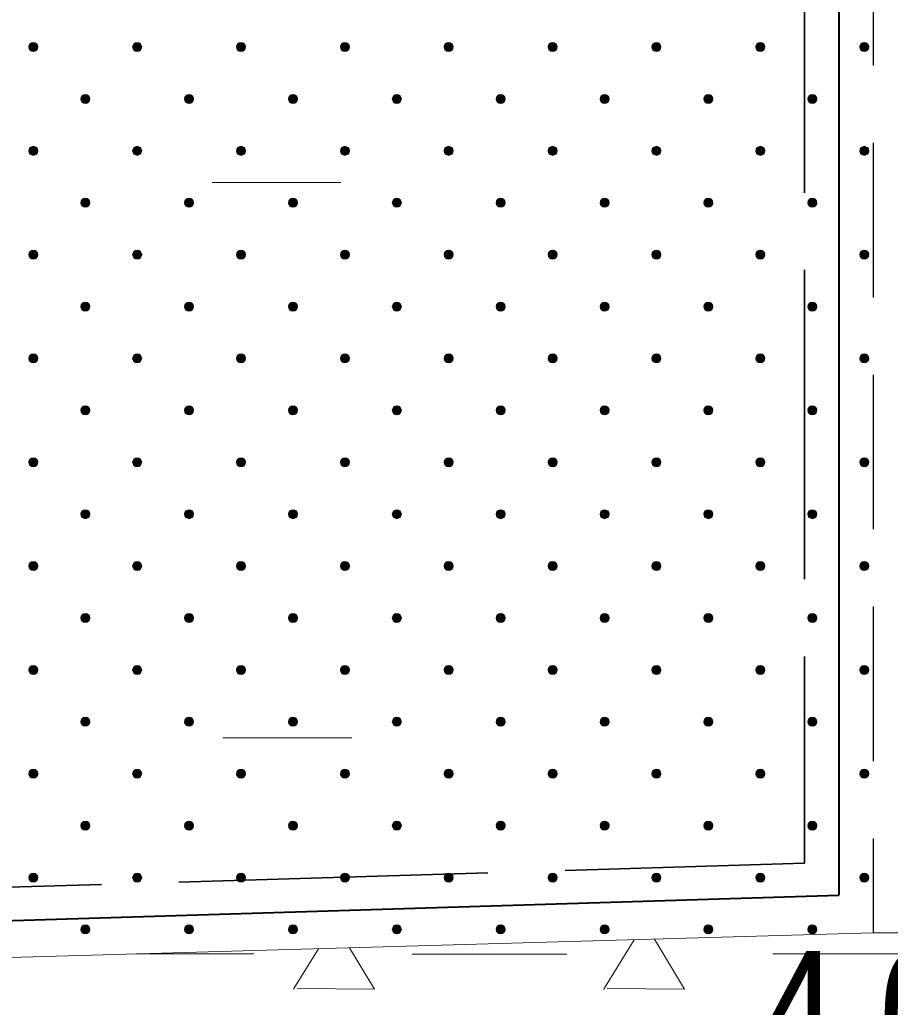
# Model space of a CAD drawing. Extents: x 640104 to 640970, y 6442278 to 6442689.
# Drawn here: x 640927.6 to 640947.87, y 6442508.71 to 6442531.71 of the extents above; entities that cross this region are included whole.
import ezdxf
from ezdxf.enums import TextEntityAlignment as Align

# ---------------------------------------------------------------- set-up
doc = ezdxf.new("R2010")
doc.units = 0
doc.header["$LTSCALE"] = 1.2
doc.linetypes.add('LONG_DASHED', pattern=[7.5, 6, -1.5])
doc.linetypes.add('MEDIUM_DASHED', pattern=[4.5, 3, -1.5])
for name, color, linetype, lineweight in [('31', 7, 'Continuous', 13), ('32', 7, 'Continuous', 25), ('35', 7, 'Continuous', 35), ('45', 7, 'Continuous', 13), ('46', 7, 'Continuous', 13), ('47', 7, 'Continuous', 13)]:
    doc.layers.add(name, color=color, linetype=linetype, lineweight=lineweight)

msp = doc.modelspace()

# ---------------------------------------------------------------- hatches: boundary and pattern name
at = {"layer": '45'}
for points in [[(640927.991, 6442531.149, 1), (640927.843, 6442531, 1)], [(640930.41, 6442531.149, 1), (640930.261, 6442531, 1)], [(640932.828, 6442531.149, 1), (640932.68, 6442531, 1)], [(640935.246, 6442531.149, 1), (640935.098, 6442531, 1)], [(640937.665, 6442531.149, 1), (640937.516, 6442531, 1)], [(640940.083, 6442531.149, 1), (640939.934, 6442531, 1)], [(640942.501, 6442531.149, 1), (640942.353, 6442531, 1)], [(640944.92, 6442531.149, 1), (640944.771, 6442531, 1)], [(640947.338, 6442531.149, 1), (640947.189, 6442531, 1)], [(640929.201, 6442529.94, 1), (640929.052, 6442529.791, 1)], [(640931.619, 6442529.94, 1), (640931.47, 6442529.791, 1)], [(640934.037, 6442529.94, 1), (640933.889, 6442529.791, 1)], [(640936.455, 6442529.94, 1), (640936.307, 6442529.791, 1)], [(640938.874, 6442529.94, 1), (640938.725, 6442529.791, 1)], [(640941.292, 6442529.94, 1), (640941.144, 6442529.791, 1)], [(640943.71, 6442529.94, 1), (640943.562, 6442529.791, 1)], [(640946.129, 6442529.94, 1), (640945.98, 6442529.791, 1)], [(640927.991, 6442528.731, 1), (640927.843, 6442528.582, 1)], [(640930.41, 6442528.731, 1), (640930.261, 6442528.582, 1)], [(640932.828, 6442528.731, 1), (640932.68, 6442528.582, 1)], [(640935.246, 6442528.731, 1), (640935.098, 6442528.582, 1)], [(640937.665, 6442528.731, 1), (640937.516, 6442528.582, 1)], [(640940.083, 6442528.731, 1), (640939.934, 6442528.582, 1)], [(640942.501, 6442528.731, 1), (640942.353, 6442528.582, 1)], [(640944.92, 6442528.731, 1), (640944.771, 6442528.582, 1)], [(640947.338, 6442528.731, 1), (640947.189, 6442528.582, 1)], [(640929.201, 6442527.522, 1), (640929.052, 6442527.373, 1)], [(640931.619, 6442527.522, 1), (640931.47, 6442527.373, 1)], [(640934.037, 6442527.522, 1), (640933.889, 6442527.373, 1)], [(640936.455, 6442527.522, 1), (640936.307, 6442527.373, 1)], [(640938.874, 6442527.522, 1), (640938.725, 6442527.373, 1)], [(640941.292, 6442527.522, 1), (640941.144, 6442527.373, 1)], [(640943.71, 6442527.522, 1), (640943.562, 6442527.373, 1)], [(640946.129, 6442527.522, 1), (640945.98, 6442527.373, 1)], [(640927.991, 6442526.312, 1), (640927.843, 6442526.164, 1)], [(640930.41, 6442526.312, 1), (640930.261, 6442526.164, 1)], [(640932.828, 6442526.312, 1), (640932.68, 6442526.164, 1)], [(640935.246, 6442526.312, 1), (640935.098, 6442526.164, 1)], [(640937.665, 6442526.312, 1), (640937.516, 6442526.164, 1)], [(640940.083, 6442526.312, 1), (640939.934, 6442526.164, 1)], [(640942.501, 6442526.312, 1), (640942.353, 6442526.164, 1)], [(640944.92, 6442526.312, 1), (640944.771, 6442526.164, 1)], [(640947.338, 6442526.312, 1), (640947.189, 6442526.164, 1)], [(640929.201, 6442525.103, 1), (640929.052, 6442524.955, 1)], [(640931.619, 6442525.103, 1), (640931.47, 6442524.955, 1)], [(640934.037, 6442525.103, 1), (640933.889, 6442524.955, 1)], [(640936.455, 6442525.103, 1), (640936.307, 6442524.955, 1)], [(640938.874, 6442525.103, 1), (640938.725, 6442524.955, 1)], [(640941.292, 6442525.103, 1), (640941.144, 6442524.955, 1)], [(640943.71, 6442525.103, 1), (640943.562, 6442524.955, 1)], [(640946.129, 6442525.103, 1), (640945.98, 6442524.955, 1)], [(640927.991, 6442523.894, 1), (640927.843, 6442523.746, 1)], [(640930.41, 6442523.894, 1), (640930.261, 6442523.746, 1)], [(640932.828, 6442523.894, 1), (640932.68, 6442523.746, 1)], [(640935.246, 6442523.894, 1), (640935.098, 6442523.746, 1)], [(640937.665, 6442523.894, 1), (640937.516, 6442523.746, 1)], [(640940.083, 6442523.894, 1), (640939.934, 6442523.746, 1)], [(640942.501, 6442523.894, 1), (640942.353, 6442523.746, 1)], [(640944.92, 6442523.894, 1), (640944.771, 6442523.746, 1)], [(640947.338, 6442523.894, 1), (640947.189, 6442523.746, 1)], [(640929.201, 6442522.685, 1), (640929.052, 6442522.536, 1)], [(640931.619, 6442522.685, 1), (640931.47, 6442522.536, 1)], [(640934.037, 6442522.685, 1), (640933.889, 6442522.536, 1)], [(640936.455, 6442522.685, 1), (640936.307, 6442522.536, 1)], [(640938.874, 6442522.685, 1), (640938.725, 6442522.536, 1)], [(640941.292, 6442522.685, 1), (640941.144, 6442522.536, 1)], [(640943.71, 6442522.685, 1), (640943.562, 6442522.536, 1)], [(640946.129, 6442522.685, 1), (640945.98, 6442522.536, 1)], [(640927.991, 6442521.476, 1), (640927.843, 6442521.327, 1)], [(640930.41, 6442521.476, 1), (640930.261, 6442521.327, 1)], [(640932.828, 6442521.476, 1), (640932.68, 6442521.327, 1)], [(640935.246, 6442521.476, 1), (640935.098, 6442521.327, 1)], [(640937.665, 6442521.476, 1), (640937.516, 6442521.327, 1)], [(640940.083, 6442521.476, 1), (640939.934, 6442521.327, 1)], [(640942.501, 6442521.476, 1), (640942.353, 6442521.327, 1)], [(640944.92, 6442521.476, 1), (640944.771, 6442521.327, 1)], [(640947.338, 6442521.476, 1), (640947.189, 6442521.327, 1)], [(640929.201, 6442520.267, 1), (640929.052, 6442520.118, 1)], [(640931.619, 6442520.267, 1), (640931.47, 6442520.118, 1)], [(640934.037, 6442520.267, 1), (640933.889, 6442520.118, 1)], [(640936.455, 6442520.267, 1), (640936.307, 6442520.118, 1)], [(640938.874, 6442520.267, 1), (640938.725, 6442520.118, 1)], [(640941.292, 6442520.267, 1), (640941.144, 6442520.118, 1)], [(640943.71, 6442520.267, 1), (640943.562, 6442520.118, 1)], [(640946.129, 6442520.267, 1), (640945.98, 6442520.118, 1)], [(640927.991, 6442519.057, 1), (640927.843, 6442518.909, 1)], [(640930.41, 6442519.057, 1), (640930.261, 6442518.909, 1)], [(640932.828, 6442519.057, 1), (640932.68, 6442518.909, 1)], [(640935.246, 6442519.057, 1), (640935.098, 6442518.909, 1)], [(640937.665, 6442519.057, 1), (640937.516, 6442518.909, 1)], [(640940.083, 6442519.057, 1), (640939.934, 6442518.909, 1)], [(640942.501, 6442519.057, 1), (640942.353, 6442518.909, 1)], [(640944.92, 6442519.057, 1), (640944.771, 6442518.909, 1)], [(640947.338, 6442519.057, 1), (640947.189, 6442518.909, 1)], [(640929.201, 6442517.848, 1), (640929.052, 6442517.7, 1)], [(640931.619, 6442517.848, 1), (640931.47, 6442517.7, 1)], [(640934.037, 6442517.848, 1), (640933.889, 6442517.7, 1)], [(640936.455, 6442517.848, 1), (640936.307, 6442517.7, 1)], [(640938.874, 6442517.848, 1), (640938.725, 6442517.7, 1)], [(640941.292, 6442517.848, 1), (640941.144, 6442517.7, 1)], [(640943.71, 6442517.848, 1), (640943.562, 6442517.7, 1)], [(640946.129, 6442517.848, 1), (640945.98, 6442517.7, 1)], [(640927.991, 6442516.639, 1), (640927.843, 6442516.491, 1)], [(640930.41, 6442516.639, 1), (640930.261, 6442516.491, 1)], [(640932.828, 6442516.639, 1), (640932.68, 6442516.491, 1)], [(640935.246, 6442516.639, 1), (640935.098, 6442516.491, 1)], [(640937.665, 6442516.639, 1), (640937.516, 6442516.491, 1)], [(640940.083, 6442516.639, 1), (640939.934, 6442516.491, 1)], [(640942.501, 6442516.639, 1), (640942.353, 6442516.491, 1)], [(640944.92, 6442516.639, 1), (640944.771, 6442516.491, 1)], [(640947.338, 6442516.639, 1), (640947.189, 6442516.491, 1)], [(640929.201, 6442515.43, 1), (640929.052, 6442515.282, 1)], [(640931.619, 6442515.43, 1), (640931.47, 6442515.282, 1)], [(640934.037, 6442515.43, 1), (640933.889, 6442515.282, 1)], [(640936.455, 6442515.43, 1), (640936.307, 6442515.282, 1)], [(640938.874, 6442515.43, 1), (640938.725, 6442515.282, 1)], [(640941.292, 6442515.43, 1), (640941.144, 6442515.282, 1)], [(640943.71, 6442515.43, 1), (640943.562, 6442515.282, 1)], [(640946.129, 6442515.43, 1), (640945.98, 6442515.282, 1)], [(640927.991, 6442514.221, 1), (640927.843, 6442514.072, 1)], [(640930.41, 6442514.221, 1), (640930.261, 6442514.072, 1)], [(640932.828, 6442514.221, 1), (640932.68, 6442514.072, 1)], [(640935.246, 6442514.221, 1), (640935.098, 6442514.072, 1)], [(640937.665, 6442514.221, 1), (640937.516, 6442514.072, 1)], [(640940.083, 6442514.221, 1), (640939.934, 6442514.072, 1)], [(640942.501, 6442514.221, 1), (640942.353, 6442514.072, 1)], [(640944.92, 6442514.221, 1), (640944.771, 6442514.072, 1)], [(640947.338, 6442514.221, 1), (640947.189, 6442514.072, 1)], [(640929.201, 6442513.012, 1), (640929.052, 6442512.863, 1)], [(640931.619, 6442513.012, 1), (640931.47, 6442512.863, 1)], [(640934.037, 6442513.012, 1), (640933.889, 6442512.863, 1)], [(640936.455, 6442513.012, 1), (640936.307, 6442512.863, 1)], [(640938.874, 6442513.012, 1), (640938.725, 6442512.863, 1)], [(640941.292, 6442513.012, 1), (640941.144, 6442512.863, 1)], [(640943.71, 6442513.012, 1), (640943.562, 6442512.863, 1)], [(640946.129, 6442513.012, 1), (640945.98, 6442512.863, 1)], [(640927.991, 6442511.803, 1), (640927.843, 6442511.654, 1)], [(640930.41, 6442511.803, 1), (640930.261, 6442511.654, 1)], [(640932.828, 6442511.803, 1), (640932.68, 6442511.654, 1)], [(640935.246, 6442511.803, 1), (640935.098, 6442511.654, 1)], [(640937.665, 6442511.803, 1), (640937.516, 6442511.654, 1)], [(640940.083, 6442511.803, 1), (640939.934, 6442511.654, 1)], [(640942.501, 6442511.803, 1), (640942.353, 6442511.654, 1)], [(640944.92, 6442511.803, 1), (640944.771, 6442511.654, 1)], [(640947.338, 6442511.803, 1), (640947.189, 6442511.654, 1)], [(640929.201, 6442510.593, 1), (640929.052, 6442510.445, 1)], [(640931.619, 6442510.593, 1), (640931.47, 6442510.445, 1)], [(640934.037, 6442510.593, 1), (640933.889, 6442510.445, 1)], [(640936.455, 6442510.593, 1), (640936.307, 6442510.445, 1)], [(640938.874, 6442510.593, 1), (640938.725, 6442510.445, 1)], [(640941.292, 6442510.593, 1), (640941.144, 6442510.445, 1)], [(640943.71, 6442510.593, 1), (640943.562, 6442510.445, 1)], [(640946.129, 6442510.593, 1), (640945.98, 6442510.445, 1)]]:
    msp.add_hatch(color=256, dxfattribs=at).paths.add_polyline_path(points)

# ---------------------------------------------------------------- linework, layer by layer
at = {"layer": '31'}
msp.add_lwpolyline([(640553.71, 6442558.56), (640570.07, 6442558.94), (640649.85, 6442563.98), (640763.79, 6442536.22), (640808.67, 6442524.48), (640822.17, 6442520.94), (640837.77, 6442517.67), (640873.2, 6442509.45), (640884.27, 6442508.94), (640895.27, 6442508.94), (640947.47, 6442510.44), (640955.05, 6442510.44)], dxfattribs=at)
at = {"layer": '32', "linetype": 'MEDIUM_DASHED'}
msp.add_line((640947.47, 6442550.44), (640947.47, 6442510.44), dxfattribs=at)
at = {"layer": '35', "lineweight": 40}
msp.add_line((640946.67, 6442544.69), (640946.67, 6442511.32), dxfattribs=at)
at = {"layer": '35', "linetype": 'LONG_DASHED'}
msp.add_line((640945.87, 6442543.88), (640945.87, 6442512.06), dxfattribs=at)
at = {"layer": '35', "lineweight": 40}
msp.add_lwpolyline([(640822.97, 6442521.59), (640837.94, 6442518.45), (640873.31, 6442510.24), (640884.29, 6442509.74), (640895.3, 6442509.74), (640946.67, 6442511.32)], dxfattribs=at)
at = {"layer": '35', "linetype": 'LONG_DASHED'}
msp.add_lwpolyline([(640885.07, 6442510.54), (640895.32, 6442510.54), (640945.87, 6442512.06)], dxfattribs=at)
at = {"layer": '45'}
for centre in [(640927.917, 6442531.075), (640930.335, 6442531.075), (640932.754, 6442531.075), (640935.172, 6442531.075), (640937.59, 6442531.075), (640940.009, 6442531.075), (640942.427, 6442531.075), (640944.845, 6442531.075), (640947.264, 6442531.075), (640929.126, 6442529.866), (640931.545, 6442529.866), (640933.963, 6442529.866), (640936.381, 6442529.866), (640938.8, 6442529.866), (640941.218, 6442529.866), (640943.636, 6442529.866), (640946.054, 6442529.866), (640927.917, 6442528.656), (640930.335, 6442528.656), (640932.754, 6442528.656), (640935.172, 6442528.656), (640937.59, 6442528.656), (640940.009, 6442528.656), (640942.427, 6442528.656), (640944.845, 6442528.656), (640947.264, 6442528.656), (640929.126, 6442527.447), (640931.545, 6442527.447), (640933.963, 6442527.447), (640936.381, 6442527.447), (640938.8, 6442527.447), (640941.218, 6442527.447), (640943.636, 6442527.447), (640946.054, 6442527.447), (640927.917, 6442526.238), (640930.335, 6442526.238), (640932.754, 6442526.238), (640935.172, 6442526.238), (640937.59, 6442526.238), (640940.009, 6442526.238), (640942.427, 6442526.238), (640944.845, 6442526.238), (640947.264, 6442526.238), (640929.126, 6442525.029), (640931.545, 6442525.029), (640933.963, 6442525.029), (640936.381, 6442525.029), (640938.8, 6442525.029), (640941.218, 6442525.029), (640943.636, 6442525.029), (640946.054, 6442525.029), (640927.917, 6442523.82), (640930.335, 6442523.82), (640932.754, 6442523.82), (640935.172, 6442523.82), (640937.59, 6442523.82), (640940.009, 6442523.82), (640942.427, 6442523.82), (640944.845, 6442523.82), (640947.264, 6442523.82), (640929.126, 6442522.611), (640931.545, 6442522.611), (640933.963, 6442522.611), (640936.381, 6442522.611), (640938.8, 6442522.611), (640941.218, 6442522.611), (640943.636, 6442522.611), (640946.054, 6442522.611), (640927.917, 6442521.402), (640930.335, 6442521.402), (640932.754, 6442521.402), (640935.172, 6442521.402), (640937.59, 6442521.402), (640940.009, 6442521.402), (640942.427, 6442521.402), (640944.845, 6442521.402), (640947.264, 6442521.402), (640929.126, 6442520.192), (640931.545, 6442520.192), (640933.963, 6442520.192), (640936.381, 6442520.192), (640938.8, 6442520.192), (640941.218, 6442520.192), (640943.636, 6442520.192), (640946.054, 6442520.192), (640927.917, 6442518.983), (640930.335, 6442518.983), (640932.754, 6442518.983), (640935.172, 6442518.983), (640937.59, 6442518.983), (640940.009, 6442518.983), (640942.427, 6442518.983), (640944.845, 6442518.983), (640947.264, 6442518.983), (640929.126, 6442517.774), (640931.545, 6442517.774), (640933.963, 6442517.774), (640936.381, 6442517.774), (640938.8, 6442517.774), (640941.218, 6442517.774), (640943.636, 6442517.774), (640946.054, 6442517.774), (640927.917, 6442516.565), (640930.335, 6442516.565), (640932.754, 6442516.565), (640935.172, 6442516.565), (640937.59, 6442516.565), (640940.009, 6442516.565), (640942.427, 6442516.565), (640944.845, 6442516.565), (640947.264, 6442516.565), (640929.126, 6442515.356), (640931.545, 6442515.356), (640933.963, 6442515.356), (640936.381, 6442515.356), (640938.8, 6442515.356), (640941.218, 6442515.356), (640943.636, 6442515.356), (640946.054, 6442515.356), (640927.917, 6442514.147), (640930.335, 6442514.147), (640932.754, 6442514.147), (640935.172, 6442514.147), (640937.59, 6442514.147), (640940.009, 6442514.147), (640942.427, 6442514.147), (640944.845, 6442514.147), (640947.264, 6442514.147), (640929.126, 6442512.937), (640931.545, 6442512.937), (640933.963, 6442512.937), (640936.381, 6442512.937), (640938.8, 6442512.937), (640941.218, 6442512.937), (640943.636, 6442512.937), (640946.054, 6442512.937), (640927.917, 6442511.728), (640930.335, 6442511.728), (640932.754, 6442511.728), (640935.172, 6442511.728), (640937.59, 6442511.728), (640940.009, 6442511.728), (640942.427, 6442511.728), (640944.845, 6442511.728), (640947.264, 6442511.728), (640929.126, 6442510.519), (640931.545, 6442510.519), (640933.963, 6442510.519), (640936.381, 6442510.519), (640938.8, 6442510.519), (640941.218, 6442510.519), (640943.636, 6442510.519), (640946.054, 6442510.519)]:
    msp.add_circle(centre, 0.105, dxfattribs=at)
at = {"layer": '46'}
for p, q in [((640933.05, 6442509.95), (640930.32, 6442509.95)), ((640940.34, 6442509.94), (640936.74, 6442509.94)), ((640948.74, 6442509.95), (640945.14, 6442509.95))]:
    msp.add_line(p, q, dxfattribs=at)
for points in [[(640941.2, 6442509.12), (640941.21, 6442509.14), (640941.91, 6442510.28)], [(640942.38, 6442510.29), (640943.08, 6442509.13), (640941.28, 6442509.14)], [(640933.98, 6442509.12), (640933.98, 6442509.14), (640934.56, 6442510.07)], [(640935.28, 6442510.09), (640935.86, 6442509.13), (640934.06, 6442509.14)]]:
    msp.add_lwpolyline(points, dxfattribs=at)
at = {"layer": '47'}
for p, q in [((640932.08, 6442527.92), (640935.08, 6442527.92)), ((640932.33, 6442514.98), (640935.33, 6442514.98))]:
    msp.add_line(p, q, dxfattribs=at)

# ---------------------------------------------------------------- texts
at = {"layer": '32', "width": 0.85}
msp.add_text('4,0', height=3, dxfattribs=at).set_placement((640947.135, 6442507.02), align=Align.CENTER)

doc.saveas('drawing.dxf')
